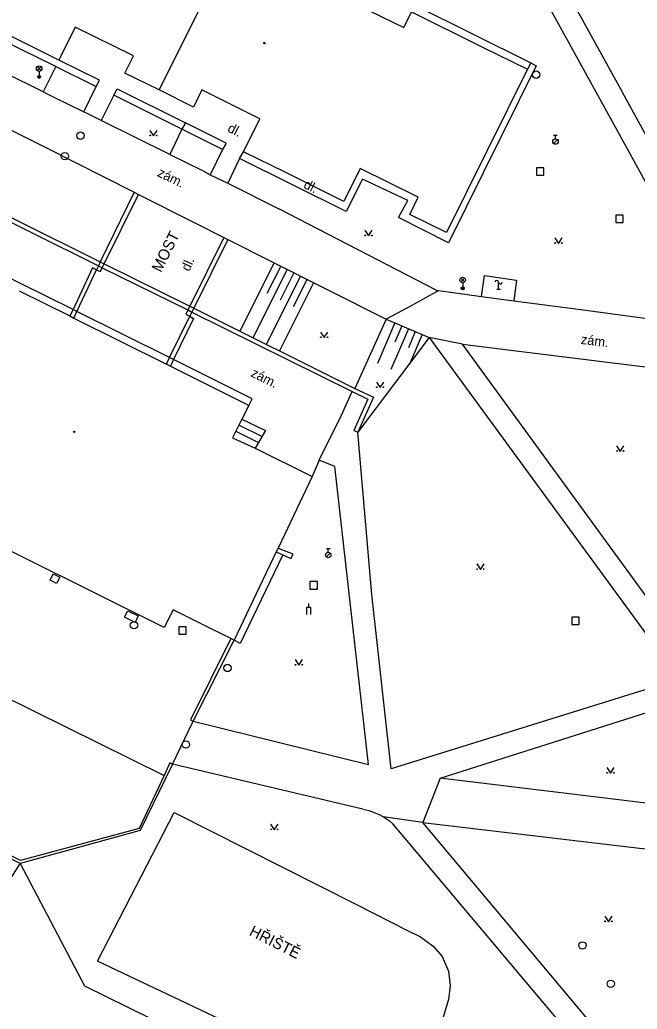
# Model space of a CAD drawing. Extents: x -602419 to -601554, y -1162937 to -1162362.
# Drawn here: x -602074.8 to -602032.9, y -1162567.9 to -1162500.8 of the extents above; entities that cross this region are included whole.
import ezdxf

# ---------------------------------------------------------------- set-up
doc = ezdxf.new("R2010")
doc.units = 0
doc.layers.add('Podklad', color=7, linetype='Continuous')

msp = doc.modelspace()

# ---------------------------------------------------------------- linework, layer by layer
at = {"layer": 'Podklad'}
for p, q in [((-602073.6125, -1162504.21), (-602073.3475, -1162503.945)), ((-602073.6125, -1162503.945), (-602073.3475, -1162504.21)), ((-602073.48, -1162504.265), (-602073.48, -1162504.64)), ((-602038.545, -1162508.5925), (-602038.295, -1162508.5925)), ((-602038.42, -1162508.8425), (-602038.42, -1162508.5925)), ((-602038.549, -1162509.166), (-602038.284, -1162508.901)), ((-602044.8524, -1162518.56), (-602044.5874, -1162518.295)), ((-602044.8524, -1162518.295), (-602044.5874, -1162518.56)), ((-602044.7199, -1162518.615), (-602044.7199, -1162518.99)), ((-602042.28, -1162519.08), (-602042.28, -1162518.58)), ((-602042.155, -1162519.08), (-602042.405, -1162519.08)), ((-602053.979, -1162537.226), (-602053.714, -1162536.961)), ((-602053.975, -1162536.6525), (-602053.725, -1162536.6525)), ((-602053.85, -1162536.9025), (-602053.85, -1162536.6525)), ((-602055.17, -1162540.64), (-602055.17, -1162540.375))]:
    msp.add_line(p, q, dxfattribs=at)
for points in [[(-602113.88, -1162489.1), (-602073.08, -1162509.4099)], [(-602072.35, -1162503.94), (-602079.7, -1162500.33), (-602078.6, -1162498.12), (-602081.55, -1162496.61), (-602082.2199, -1162497.76), (-602085.09, -1162496.3), (-602088.1599, -1162494.82), (-602087.5, -1162493.6599), (-602090.6, -1162492.15), (-602091.74, -1162494.33), (-602098.88, -1162490.82)], [(-602073.2, -1162505.6599), (-602099.7199, -1162492.51)], [(-602116.15, -1162493.87), (-602092.27, -1162505.8), (-602069.33, -1162517.19)], [(-602116.28, -1162494.14), (-602092.4099, -1162506.06), (-602069.46, -1162517.46)], [(-602059.84, -1162494.45), (-602065.34, -1162505.53)], [(-602034.33, -1162508.09), (-602041.85, -1162494.4)], [(-602032.58, -1162499), (-602039.73, -1162495.07), (-602033.87, -1162505.71)], [(-602052.67, -1162499.34), (-602048.71, -1162501.29)], [(-602047.9699, -1162499.78), (-602040.1, -1162503.69)], [(-602072.14, -1162503.51), (-602078.94, -1162500.14)], [(-602048.71, -1162501.29), (-602048.19, -1162500.2199)], [(-602048.19, -1162500.2199), (-602043.4099, -1162502.59)], [(-602071.03, -1162501.27), (-602072.02, -1162503.27)], [(-602067.08, -1162503.21), (-602071.03, -1162501.27)], [(-602043.4099, -1162502.59), (-602040.32, -1162504.12)], [(-602072.02, -1162503.27), (-602072.14, -1162503.51)], [(-602067.6599, -1162504.39), (-602067.08, -1162503.21)], [(-602072.35, -1162503.94), (-602073.2, -1162505.6599)], [(-602072.35, -1162503.94), (-602069.61, -1162505.3)], [(-602069.38, -1162504.87), (-602072.14, -1162503.51)], [(-602040.1, -1162503.69), (-602039.73, -1162503.88), (-602045.68, -1162515.9099), (-602049.07, -1162514.18), (-602048.44, -1162513.04), (-602051.52, -1162511.58), (-602052.63, -1162513.78), (-602059.87, -1162510.18)], [(-602040.32, -1162504.12), (-602045.82, -1162515.21)], [(-602040.1, -1162503.69), (-602040.32, -1162504.12)], [(-602065.34, -1162505.53), (-602067.6599, -1162504.39)], [(-602070.45, -1162507.02), (-602069.61, -1162505.3)], [(-602069.61, -1162505.3), (-602069.38, -1162504.87)], [(-602068.4099, -1162505.89), (-602068.19, -1162505.46)], [(-602068.19, -1162505.46), (-602063.55, -1162507.76)], [(-602073.2, -1162505.6599), (-602072.49, -1162506.01), (-602070.45, -1162507.02)], [(-602068.4099, -1162505.89), (-602069.26, -1162507.61)], [(-602063.78, -1162508.2), (-602068.4099, -1162505.89)], [(-602063.01, -1162506.69), (-602065.34, -1162505.53)], [(-602062.43, -1162505.53), (-602063.01, -1162506.69)], [(-602061.53, -1162505.98), (-602062.43, -1162505.53)], [(-602058.49, -1162507.49), (-602061.53, -1162505.98)], [(-602028.59, -1162515.28), (-602033.87, -1162505.71)], [(-602069.26, -1162507.61), (-602070.45, -1162507.02)], [(-602059.6, -1162509.7199), (-602058.49, -1162507.49)], [(-602064.61, -1162509.9), (-602069.26, -1162507.61)], [(-602063.55, -1162507.76), (-602063.78, -1162508.2)], [(-602060.79, -1162509.13), (-602063.55, -1162507.76)], [(-602029.08, -1162517.65), (-602034.33, -1162508.09)], [(-602065.9699, -1162508.275), (-602065.7199, -1162508.65), (-602065.4699, -1162508.275)], [(-602063.78, -1162508.2), (-602064.61, -1162509.9)], [(-602061.02, -1162509.58), (-602063.78, -1162508.2)], [(-602073.08, -1162509.4099), (-602067.03, -1162512.4699)], [(-602060.79, -1162509.13), (-602061.02, -1162509.58)], [(-602064.61, -1162509.9), (-602062.38, -1162510.9999), (-602061.86, -1162511.28)], [(-602061.02, -1162509.58), (-602061.86, -1162511.28)], [(-602059.87, -1162510.18), (-602060.6599, -1162511.85)], [(-602059.87, -1162510.18), (-602059.6, -1162509.7199)], [(-602056.74, -1162511.14), (-602059.6, -1162509.7199)], [(-602071.18, -1162520.42), (-602090.9099, -1162510.7)], [(-602051.69, -1162510.85), (-602052.8, -1162513.09)], [(-602047.74, -1162512.81), (-602051.69, -1162510.85)], [(-602061.86, -1162511.28), (-602060.6599, -1162511.85)], [(-602052.8, -1162513.09), (-602056.74, -1162511.14)], [(-602060.6599, -1162511.85), (-602057.1599, -1162513.63)], [(-602067.03, -1162512.4699), (-602069.33, -1162517.19)], [(-602069.06, -1162517.33), (-602066.74, -1162512.62)], [(-602067.03, -1162512.4699), (-602066.74, -1162512.62)], [(-602066.74, -1162512.62), (-602062.99, -1162514.51)], [(-602048.32, -1162513.98), (-602047.74, -1162512.81)], [(-602046.53, -1162519.12), (-602057.1599, -1162513.63)], [(-602045.82, -1162515.21), (-602048.32, -1162513.98)], [(-602062.99, -1162514.51), (-602060.95, -1162515.54)], [(-602060.95, -1162515.54), (-602063.25, -1162520.2)], [(-602060.95, -1162515.54), (-602060.6599, -1162515.68)], [(-602051.37, -1162515.055), (-602051.12, -1162515.43), (-602050.87, -1162515.055)], [(-602038.46, -1162515.565), (-602038.21, -1162515.94), (-602037.96, -1162515.565)], [(-602060.6599, -1162515.68), (-602062.98, -1162520.34)], [(-602060.6599, -1162515.68), (-602057.8, -1162517.12)], [(-602069.59, -1162517.73), (-602069.86, -1162517.59), (-602071.18, -1162520.42)], [(-602069.46, -1162517.46), (-602069.59, -1162517.73)], [(-602069.59, -1162517.73), (-602069.32, -1162517.86), (-602069.19, -1162517.59)], [(-602069.33, -1162517.19), (-602069.46, -1162517.46)], [(-602069.46, -1162517.46), (-602069.19, -1162517.59)], [(-602069.33, -1162517.19), (-602069.06, -1162517.33)], [(-602069.19, -1162517.59), (-602069.06, -1162517.33)], [(-602069.19, -1162517.59), (-602063.38, -1162520.46)], [(-602069.06, -1162517.33), (-602063.25, -1162520.2)], [(-602057.52, -1162517.26), (-602059.85, -1162521.9)], [(-602057.07, -1162517.48), (-602058.01, -1162519.34)], [(-602057.8, -1162517.12), (-602049.9099, -1162521.08)], [(-602070.9099, -1162520.56), (-602069.59, -1162517.73)], [(-602056.63, -1162517.71), (-602058.96, -1162522.35)], [(-602055.73, -1162518.1599), (-602058.06, -1162522.8)], [(-602056.18, -1162517.93), (-602057.11, -1162519.79)], [(-602043.44, -1162519.54), (-602043.25, -1162518.12), (-602041.06, -1162518.44), (-602041.24, -1162519.83)], [(-602054.84, -1162518.61), (-602057.17, -1162523.24)], [(-602055.29, -1162518.38), (-602056.2199, -1162520.24)], [(-602074.83, -1162519.1599), (-602071.39, -1162520.87)], [(-602046.3385, -1162519.146), (-602048.4719, -1162520.3068), (-602049.9099, -1162521.08)], [(-602046.53, -1162519.12), (-602043.44, -1162519.54)], [(-602043.44, -1162519.54), (-602041.24, -1162519.83)], [(-602063.25, -1162520.2), (-602063.38, -1162520.46)], [(-602063.25, -1162520.2), (-602062.98, -1162520.34)], [(-602041.24, -1162519.83), (-602036.7, -1162520.44)], [(-602071.18, -1162520.42), (-602071.39, -1162520.87)], [(-602071.39, -1162520.87), (-602071.12, -1162521.01)], [(-602070.9099, -1162520.56), (-602071.18, -1162520.42)], [(-602071.12, -1162521.01), (-602070.9099, -1162520.56)], [(-602064.62, -1162523.69), (-602070.9099, -1162520.56)], [(-602064.62, -1162523.69), (-602063.25, -1162520.88)], [(-602063.25, -1162520.88), (-602062.99, -1162521.03), (-602064.35, -1162523.82)], [(-602063.38, -1162520.46), (-602063.52, -1162520.74), (-602063.25, -1162520.88)], [(-602063.38, -1162520.46), (-602063.11, -1162520.6)], [(-602063.11, -1162520.6), (-602063.25, -1162520.88)], [(-602062.98, -1162520.34), (-602063.11, -1162520.6)], [(-602063.11, -1162520.6), (-602052.23, -1162526)], [(-602062.98, -1162520.34), (-602052.05, -1162525.8)], [(-602036.7, -1162520.44), (-602029.84, -1162521.36)], [(-602071.12, -1162521.01), (-602064.84, -1162524.14)], [(-602049.9099, -1162521.08), (-602052.05, -1162525.8)], [(-602049.32, -1162521.34), (-602050.5, -1162524.09)], [(-602049.9099, -1162521.08), (-602046.99, -1162522.34)], [(-602048.86, -1162521.53), (-602049.33, -1162522.64)], [(-602054.38, -1162521.965), (-602054.13, -1162522.34), (-602053.88, -1162521.965)], [(-602048.4, -1162521.73), (-602049.59, -1162524.49)], [(-602047.94, -1162521.93), (-602048.4099, -1162523.03)], [(-602047.48, -1162522.13), (-602048.34, -1162524.13)], [(-602046.99, -1162522.34), (-602030.03, -1162545.52), (-602049.57, -1162551.61), (-602050.9, -1162539.78), (-602051.84, -1162528.76)], [(-602046.99, -1162522.34), (-602051.84, -1162528.76)], [(-602044.74, -1162522.78), (-602046.99, -1162522.34)], [(-602044.74, -1162522.78), (-602026.68, -1162525.03), (-602028.67, -1162543.51), (-602029.73, -1162543.37), (-602044.74, -1162522.78)], [(-602064.84, -1162524.14), (-602064.62, -1162523.69)], [(-602064.84, -1162524.14), (-602064.57, -1162524.27)], [(-602064.35, -1162523.82), (-602064.62, -1162523.69)], [(-602064.35, -1162523.82), (-602064.57, -1162524.27)], [(-602064.57, -1162524.27), (-602059.59, -1162526.76)], [(-602059.24, -1162526.94), (-602059.01, -1162526.49), (-602064.35, -1162523.82)], [(-602050.58, -1162525.355), (-602050.33, -1162525.73), (-602050.08, -1162525.355)], [(-602052.96, -1162527.61), (-602052.23, -1162526)], [(-602052.23, -1162526), (-602051.1599, -1162526.52), (-602052.12, -1162528.64), (-602051.84, -1162528.76)], [(-602052.05, -1162525.8), (-602050.77, -1162526.38), (-602051.84, -1162528.76)], [(-602059.24, -1162526.94), (-602059.7199, -1162527.88)], [(-602059.59, -1162526.76), (-602059.24, -1162526.94)], [(-602054.46, -1162530.6599), (-602052.96, -1162527.61)], [(-602059.7199, -1162527.88), (-602060.35, -1162529.14)], [(-602058.35, -1162529.05), (-602059.92, -1162528.28)], [(-602059.7199, -1162527.88), (-602058.12, -1162528.65)], [(-602060.12, -1162528.68), (-602058.58, -1162529.45)], [(-602058.12, -1162528.65), (-602058.82, -1162529.84)], [(-602060.35, -1162529.14), (-602060.06, -1162529.28)], [(-602060.06, -1162529.28), (-602058.82, -1162529.84)], [(-602058.82, -1162529.84), (-602054.93, -1162531.76)], [(-602034.27, -1162529.685), (-602034.02, -1162530.06), (-602033.77, -1162529.685)], [(-602063.02, -1162548.36), (-602051.11, -1162551.3), (-602053.4099, -1162531.09), (-602054.46, -1162530.6599)], [(-602054.46, -1162530.6599), (-602054.93, -1162531.76)], [(-602054.93, -1162531.76), (-602057.26, -1162536.62)], [(-602064.98, -1162542.02), (-602084.29, -1162532.42)], [(-602057.38, -1162536.88), (-602059.2199, -1162540.73)], [(-602057.26, -1162536.62), (-602057.38, -1162536.88)], [(-602057.38, -1162536.88), (-602056.93, -1162537.08)], [(-602056.93, -1162537.08), (-602056.38, -1162537.33), (-602056.23, -1162537.03), (-602057, -1162536.73), (-602057.26, -1162536.62)], [(-602056.93, -1162537.08), (-602059.84, -1162543.09), (-602060.24, -1162542.87)], [(-602043.77, -1162537.695), (-602043.52, -1162538.07), (-602043.27, -1162537.695)], [(-602072.74, -1162538.8), (-602072.53, -1162538.37)], [(-602072.53, -1162538.37), (-602072.08, -1162538.59)], [(-602072.3, -1162539.02), (-602072.74, -1162538.8)], [(-602072.08, -1162538.59), (-602072.3, -1162539.02)], [(-602089.34, -1162540.03), (-602065, -1162552.05)], [(-602067.68, -1162541.31), (-602067.46, -1162540.88)], [(-602067.46, -1162540.88), (-602066.76, -1162541.23)], [(-602064.38, -1162540.81), (-602064.98, -1162542.02)], [(-602062.38, -1162541.8), (-602064.38, -1162540.81)], [(-602059.2199, -1162540.73), (-602060.24, -1162542.87)], [(-602055.295, -1162541.14), (-602055.295, -1162540.64), (-602055.045, -1162540.64), (-602055.045, -1162541.14)], [(-602066.96, -1162541.67), (-602067.68, -1162541.31)], [(-602066.76, -1162541.23), (-602066.96, -1162541.67)], [(-602060.46, -1162542.76), (-602062.38, -1162541.8)], [(-602060.46, -1162542.76), (-602063.2, -1162548.27), (-602063.02, -1162548.36)], [(-602063.02, -1162548.36), (-602060.24, -1162542.87)], [(-602060.24, -1162542.87), (-602060.46, -1162542.76)], [(-602056.1, -1162544.195), (-602055.85, -1162544.57), (-602055.6, -1162544.195)], [(-602030.2199, -1162547.14), (-602029.07, -1162547.25), (-602029.85, -1162554.23), (-602046.25, -1162552.23), (-602030.2199, -1162547.14)], [(-602064.42, -1162551.29), (-602063.02, -1162548.36)], [(-602074.76, -1162558.03), (-602093.5, -1162548.86)], [(-602065, -1162552.05), (-602066.68, -1162555.65), (-602074.74, -1162557.83), (-602093.4099, -1162548.68)], [(-602064.42, -1162551.29), (-602066.63, -1162555.8)], [(-602064.42, -1162551.29), (-602064.6, -1162551.2), (-602065, -1162552.05)], [(-602051.49, -1162554.34), (-602064.42, -1162551.29)], [(-602034.93, -1162551.525), (-602034.68, -1162551.9), (-602034.43, -1162551.525)], [(-602046.25, -1162552.23), (-602047.42, -1162555.25), (-602050.1143, -1162554.8575)], [(-602051.49, -1162554.34), (-602051.1, -1162554.43), (-602050.7199, -1162554.56), (-602050.39, -1162554.7), (-602050.04, -1162554.9), (-602049.68, -1162555.14), (-602049.44, -1162555.35)], [(-602069.52, -1162564.65), (-602064.32, -1162554.58)], [(-602064.32, -1162554.58), (-602051.9699, -1162560.8)], [(-602066.63, -1162555.8), (-602070.39, -1162556.83)], [(-602057.76, -1162555.365), (-602057.51, -1162555.74), (-602057.26, -1162555.365)], [(-602054.24, -1162579.26), (-602035.12, -1162572.38), (-602049.44, -1162555.35)], [(-602047.42, -1162555.25), (-602030.2199, -1162557.29), (-602031.64, -1162571.09), (-602034.4, -1162570.8), (-602047.42, -1162555.25)], [(-602070.39, -1162556.83), (-602074.76, -1162558.03)], [(-602081.05, -1162568.1), (-602074.76, -1162558.03)], [(-602074.76, -1162558.03), (-602070.39, -1162566.34), (-602054.13, -1162574.35)], [(-602051.9699, -1162560.8), (-602048.46, -1162562.57)], [(-602035.07, -1162561.605), (-602034.82, -1162561.98), (-602034.57, -1162561.605)], [(-602048.46, -1162562.57), (-602047.58, -1162563.01), (-602046.7199, -1162563.65), (-602046.12, -1162564.35), (-602045.69, -1162565.34), (-602045.56, -1162566.3), (-602045.68, -1162567.26)], [(-602061.26, -1162568.58), (-602069.52, -1162564.65)], [(-602045.68, -1162567.26), (-602046.59, -1162570.28)]]:
    msp.add_lwpolyline(points, dxfattribs=at)
for points in [[(-602039.71, -1162511.32), (-602039.21, -1162511.32), (-602039.21, -1162510.82), (-602039.71, -1162510.82)], [(-602034.32, -1162514.53), (-602033.82, -1162514.53), (-602033.82, -1162514.03), (-602034.32, -1162514.03)], [(-602055.09, -1162539.4), (-602054.59, -1162539.4), (-602054.59, -1162538.9), (-602055.09, -1162538.9)], [(-602037.31, -1162541.82), (-602036.81, -1162541.82), (-602036.81, -1162541.32), (-602037.31, -1162541.32)], [(-602064, -1162542.46), (-602063.5, -1162542.46), (-602063.5, -1162541.96), (-602064, -1162541.96)]]:
    msp.add_lwpolyline(points, close=True, dxfattribs=at)
for centre, radius in [((-602058.18, -1162502.35), 0.045), ((-602058.18, -1162502.35), 0.0199), ((-602073.48, -1162504.0775), 0.1875), ((-602073.48, -1162504.64), 0.1), ((-602073.48, -1162504.64), 0.0723), ((-602073.48, -1162504.64), 0.0438), ((-602039.73, -1162504.49), 0.25), ((-602070.67, -1162508.63), 0.25), ((-602065.945, -1162508.6249), 0.025), ((-602065.4953, -1162508.6249), 0.025), ((-602038.42, -1162509.03), 0.1875), ((-602071.74, -1162510.02), 0.25), ((-602051.3451, -1162515.4049), 0.025), ((-602050.8954, -1162515.4049), 0.025), ((-602038.4351, -1162515.9149), 0.025), ((-602037.9854, -1162515.9149), 0.025), ((-602044.7199, -1162518.4275), 0.1875), ((-602044.7199, -1162518.99), 0.1), ((-602044.7199, -1162518.99), 0.0723), ((-602044.7199, -1162518.99), 0.0438), ((-602054.3551, -1162522.3149), 0.025), ((-602053.9054, -1162522.3149), 0.025), ((-602050.5551, -1162525.7049), 0.025), ((-602050.1054, -1162525.7049), 0.025), ((-602071.1, -1162528.74), 0.045), ((-602071.1, -1162528.74), 0.0199), ((-602034.2451, -1162530.0349), 0.025), ((-602033.7954, -1162530.0349), 0.025), ((-602053.85, -1162537.09), 0.1875), ((-602043.7451, -1162538.0449), 0.025), ((-602043.2954, -1162538.0449), 0.025), ((-602067.04, -1162541.85), 0.25), ((-602060.69, -1162544.76), 0.25), ((-602056.0751, -1162544.5449), 0.025), ((-602055.6254, -1162544.5449), 0.025), ((-602063.52, -1162549.95), 0.25), ((-602034.9051, -1162551.8749), 0.025), ((-602034.4554, -1162551.8749), 0.025), ((-602057.7351, -1162555.7149), 0.025), ((-602057.2854, -1162555.7149), 0.025), ((-602035.0451, -1162561.9549), 0.025), ((-602034.5954, -1162561.9549), 0.025), ((-602036.59, -1162563.59), 0.25), ((-602034.6599, -1162566.2), 0.25)]:
    msp.add_circle(centre, radius, dxfattribs=at)
for centre, start, end in [((-602042.405, -1162518.58), 0, 180), ((-602042.155, -1162518.58), 180, 0)]:
    msp.add_arc(centre, 0.125, start, end, dxfattribs=at)

# ---------------------------------------------------------------- texts
for s, height, rotation, p in [('dl.', 0.65, 333.04, (-602060.7443, -1162508.3224)), (' zám.', 0.65, 333.64, (-602065.7206, -1162511.2442)), ('dl.', 0.65, 333.04, (-602055.58, -1162512.15)), ('MOST', 0.75, 63.56, (-602065.21, -1162517.96)), ('dl.', 0.65, 65.64, (-602063.29, -1162517.89)), (' zám.', 0.65, 352.9, (-602036.96, -1162522.73)), (' zám.', 0.65, 333.64, (-602059.38, -1162524.84)), ('HŘIŠTĚ', 0.75, 333.28, (-602059.27, -1162562.87))]:
    msp.add_text(s, height=height, rotation=rotation, dxfattribs=at).set_placement(p)

doc.saveas('drawing.dxf')
